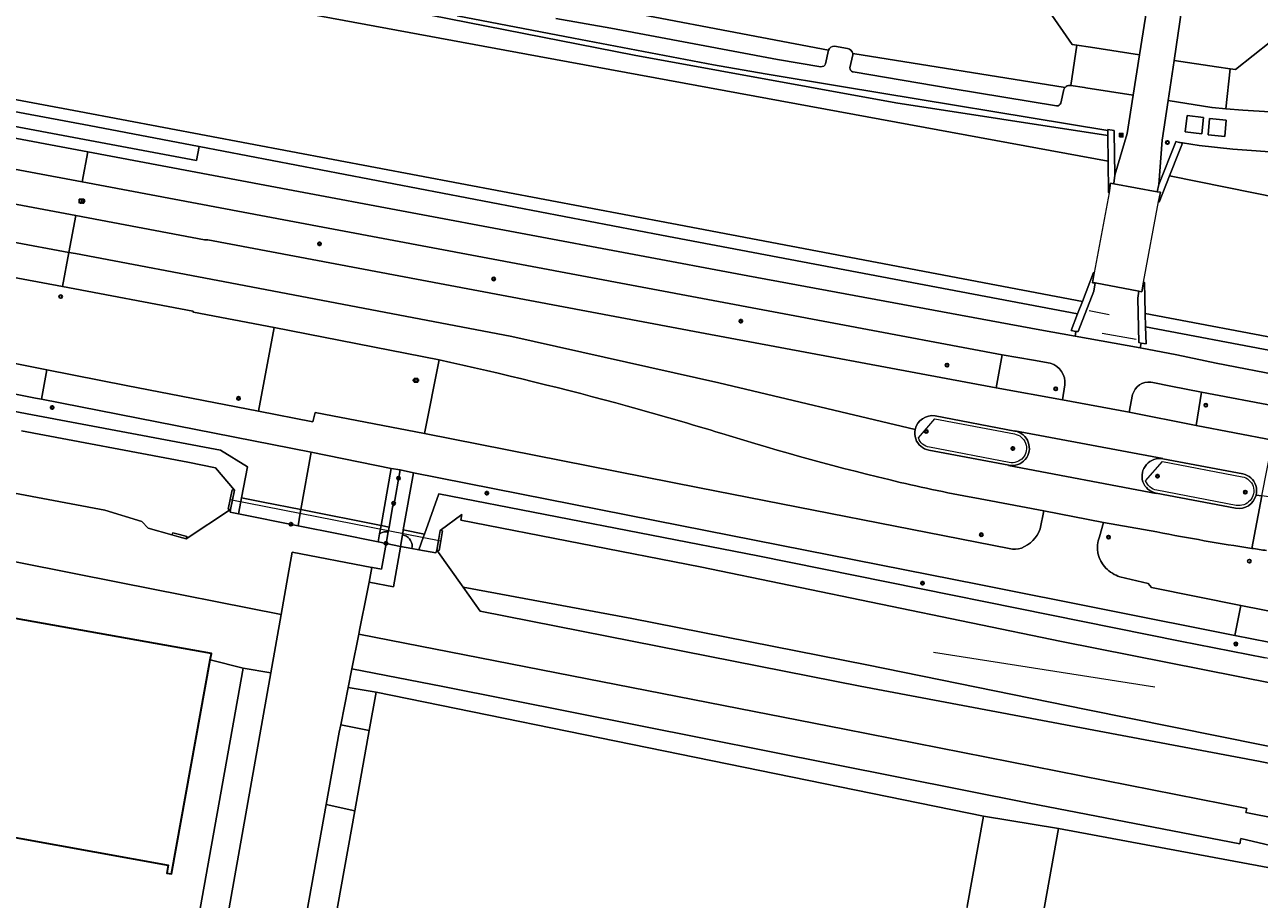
# Model space of a CAD drawing. Header units: metres. Extents: x 149984 to 156489, y 469398 to 478068.
# Tile 637 of 656: x 154512 to 154618, y 471550 to 471626. Entities that reach past the tile are written whole.
import ezdxf
from ezdxf.enums import TextEntityAlignment as Align

# ---------------------------------------------------------------- set-up
doc = ezdxf.new("R2010")
doc.units = ezdxf.units.M
doc.header["$LTSCALE"] = 0.75
for name, color, linetype, lineweight in [('B-WE-GK-BESCHOEIING-G', 252, 'GK-BESCHOEIING-SO', 18), ('B-WE-GR-GROENVOORZIENING-GV', 252, 'Continuous', 18), ('B-WE-IE-MEUBILAIR-S', 252, 'Continuous', 25), ('B-WE-IE-MEUBILAIR_WEGMEUBILAIR-GV', 252, 'Continuous', 18), ('B-WE-IE-TERREINAFSCHEIDING_KUNSTMATIG_HEKWERK-G', 252, 'IE-TERREINAFSCHEIDING_KUNSTMATIG-SO', 18), ('B-WE-IE-TERREINAFSCHEIDING_KUNSTMATIG_MUUR-GV', 252, 'Continuous', 18), ('B-WE-KW-KUNSTWERK-GV', 6, 'Continuous', 18), ('B-WE-KW-KUNSTWERK_DUIKER-G', 6, 'Continuous', 18), ('B-WE-OG-BEBOUWING-GV', 6, 'Continuous', 35), ('B-WE-OG-TERREIN_BEGROEID-GV', 252, 'Continuous', 18), ('B-WE-OG-TERREIN_ERF-GV', 252, 'Continuous', 18), ('B-WE-OG-TERREIN_OEVER-GV', 252, 'Continuous', 18), ('B-WE-OG-WATER-GV', 252, 'Continuous', 18), ('B-WE-VH-GESLOTENVERHARDING-GV', 252, 'Continuous', 18), ('B-WE-VH-GESLOTENVERHARDING_ASFALT-GV', 252, 'Continuous', 18), ('B-WE-VH-HALFVERHARDING-GV', 252, 'Continuous', 18), ('B-WE-VH-ONVERHARD-GV', 252, 'Continuous', 18), ('B-WE-VH-OPENVERHARDING-GV', 252, 'Continuous', 18), ('B-WE-VH-OPENVERHARDING_BETONSTRAATSTEEN-GV', 252, 'Continuous', 18), ('B-WE-VH-OPENVERHARDING_STRAATBAKSTEEN-GV', 252, 'Continuous', 18), ('B-WE-VH-OPENVERHARDING_TEGEL-GV', 252, 'Continuous', 18)]:
    doc.layers.add(name, color=color, linetype=linetype, lineweight=lineweight)
doc.styles.add('NLCS-ISO', font='NLCS-ISO.ttf')
doc.linetypes.add('GK-BESCHOEIING-SO', pattern='A,18,-3,[1,NLCS.SHX,S=0.6,R=0,X=0,Y=0],-3', length=24)
doc.linetypes.add('IE-TERREINAFSCHEIDING_KUNSTMATIG-SO', pattern='A,4,[82,NLCS.SHX,S=0.75,R=90,X=0,Y=0],4,-2', length=10)

# ---------------------------------------------------------------- blocks, each defined once
blk = doc.blocks.new('SIE-MEUBILAIR_BORD_INFORMATIE-SO')
h = blk.add_hatch(color=256)
h.dxf.hatch_style = 1
h.paths.add_polyline_path([(0.13, 0.2), (-0.33, 0.2), (-0.33, 0.08), (-0.13, 0.08), (-0.13, -0.65), (0.13, -0.65)])
h = blk.add_hatch(color=256)
h.dxf.hatch_style = 1
edge = h.paths.add_edge_path()
edge.add_arc((0, 0.5), 0.149, 0, 360)
for points in [[(-0.75, -0.75), (0.75, -0.75), (0.75, 0.75), (-0.75, 0.75)], [(0.13, 0.2), (-0.33, 0.2), (-0.33, 0.08), (-0.13, 0.08), (-0.13, -0.65), (0.13, -0.65)]]:
    blk.add_lwpolyline(points, close=True)
blk.add_circle((0, 0.5), 0.149)
blk = doc.blocks.new('SIE-MEUBILAIR_BORD_VERKEER-SO')
blk.add_lwpolyline([(-0.5625, -0.5625), (0.5625, -0.5625), (0.5625, 0.5625), (-0.5625, 0.5625)], close=True)
at = {"style": 'NLCS-ISO'}
blk.add_text('vb', height=0.75, dxfattribs=at).set_placement((0, 0), align=Align.MIDDLE_CENTER)
blk = doc.blocks.new('SIE-MEUBILAIR_BORD_LOCATIEPAAL-SO')
blk.add_lwpolyline([(-0.75, -0.75), (0.75, -0.75), (0.75, 0.75), (-0.75, 0.75)], close=True)
at = {"style": 'NLCS-ISO'}
blk.add_text('lp', height=0.75, dxfattribs=at).set_placement((0.01, 0.12), align=Align.MIDDLE_CENTER)
blk = doc.blocks.new('SIE-MEUBILAIR_PAAL_LICHTMAST-SO')
for points in [[(-0.62, 0), (-1, 0)], [(-0.71, 0.71), (-0.44, 0.44)], [(0, 1), (0, 0.62)], [(0.44, 0.44), (0.71, 0.71)], [(1, 0), (0.62, 0)], [(-0.71, -0.71), (-0.44, -0.44)], [(0, -0.62), (0, -1)], [(0.44, -0.44), (0.71, -0.71)]]:
    blk.add_lwpolyline(points)
blk.add_circle((0, 0), 0.5)
blk = doc.blocks.new('SIE-MEUBILAIR_PAAL_VERKEERSBORD-SO')
blk.add_circle((0, 0), 0.75)
at = {"style": 'NLCS-ISO'}
blk.add_text('vb', height=0.75, dxfattribs=at).set_placement((0, 0.07), align=Align.MIDDLE_CENTER)
blk = doc.blocks.new('SIE-MEUBILAIR_PAAL-SO')
blk.add_circle((0, 0), 0.75)
blk = doc.blocks.new('SIE-MEUBILAIR_PAAL_TEL-SO')
blk.add_circle((0, 0), 0.75)
at = {"style": 'NLCS-ISO'}
blk.add_text('tel', height=0.75, dxfattribs=at).set_placement((-0.08, 0.07), align=Align.MIDDLE_CENTER)
blk = doc.blocks.new('SIE-MEUBILAIR_PAAL_HECTOMETER-SO')
blk.add_circle((0, 0), 0.75)
at = {"style": 'NLCS-ISO'}
blk.add_text('hm', height=0.75, dxfattribs=at).set_placement((0.16, 0.07), align=Align.MIDDLE_CENTER)
blk = doc.blocks.new('SIE-MEUBILAIR_PUT_WATERLEIDINGPUT-SO')
blk.add_ellipse((0, 0), major_axis=(1.25, 0), ratio=0.54)
at = {"style": 'NLCS-ISO'}
blk.add_text('wl', height=0.75, dxfattribs=at).set_placement((-0.14, 0), align=Align.MIDDLE_CENTER)
blk = doc.blocks.new('SIE-MEUBILAIR_SENSOR_CAMERA-SO')
for p, q in [((1, 0.5), (-1, 0.5)), ((-1, 0.5), (-1, -1.125)), ((1, -1.125), (1, 0.5))]:
    blk.add_line(p, q)
for centre, start, end in [((-0.75, -1.0625), 36.869898, 143.130102), ((-0.75, -1.1875), 36.869898, 143.130102), ((-0.75, -1.3125), 36.869898, 143.130102), ((-0.25, -0.6875), 216.869898, 323.130102), ((-0.25, -0.8125), 216.869898, 323.130102), ((-0.25, -0.9375), 216.869898, 323.130102), ((0.25, -1.0625), 36.869898, 143.130102), ((0.25, -1.1875), 36.869898, 143.130102), ((0.25, -1.3125), 36.869898, 143.130102), ((0.75, -0.6875), 216.869898, 323.130102), ((0.75, -0.8125), 216.869898, 323.130102), ((0.75, -0.9375), 216.869898, 323.130102)]:
    blk.add_arc(centre, 0.3125, start, end)
at = {"style": 'NLCS-ISO'}
blk.add_text('cam', height=0.75, dxfattribs=at).set_placement((0, 0), align=Align.MIDDLE_CENTER)

msp = doc.modelspace()

# ---------------------------------------------------------------- linework, layer by layer
at = {"layer": 'B-WE-GK-BESCHOEIING-G', "flags": 128}
for points in [[(154602.873, 471601.955), (154567.528, 471608.675), (154516.479, 471618.312), (154470.544, 471626.887), (154456.641, 471630.187), (154433.376, 471637.817), (154420.303, 471640.874)], [(154519.861, 471629.748), (154555.005, 471623.234)], [(154555.005, 471623.234), (154605.095, 471614.045)], [(154774.857, 471577.365), (154773.905, 471574.74), (154768.841, 471570.938), (154713.178, 471581.293), (154710.777, 471581.739), (154662.871, 471590.644), (154621.347, 471598.443), (154608.288, 471600.926)], [(154529.864, 471585.703), (154528.218, 471587.634)], [(154525.699, 471581.513), (154529.508, 471584.042)], [(154547.581, 471582.23), (154549.423, 471583.617)], [(154522.433, 471582.43), (154524.473, 471581.868)], [(154549.542, 471577.369), (154547.283, 471580.545)], [(154551.02, 471575.292), (154549.542, 471577.369)]]:
    msp.add_lwpolyline(points, dxfattribs=at)
at = {"layer": 'B-WE-GR-GROENVOORZIENING-GV', "flags": 128}
for points in [[(154468.813, 471618.268), (154478.003, 471616.46), (154503.632, 471611.703), (154516.197, 471609.342), (154527.276, 471607.261), (154527.565, 471607.274), (154545.982, 471603.792), (154569.925, 471599.285), (154595.446, 471594.529), (154595.976, 471597.375), (154581.932, 471600.009), (154559.321, 471604.239), (154534.557, 471608.886), (154516.74, 471612.24), (154499.384, 471615.507), (154467.206, 471621.713), (154460.946, 471623.109), (154455.004, 471624.78), (154442.018, 471628.84), (154432.154, 471631.955), (154424.924, 471633.964), (154420.538, 471634.693), (154417.62, 471635.178), (154411.581, 471636.009)], [(154429.4, 471636.538), (154429.45, 471636.524), (154434.845, 471634.91), (154443.217, 471632.271), (154456.12, 471628.198), (154460.846, 471626.854), (154467.474, 471625.362), (154500.099, 471619.058), (154517.409, 471615.815), (154526.587, 471614.095), (154526.814, 471615.284), (154517.352, 471617.092), (154465.159, 471626.841)], [(154366.026, 471626.074), (154395.362, 471619.84), (154417.056, 471615.392), (154423.902, 471613.989), (154453.384, 471608.05), (154455.822, 471607.698), (154459.039, 471607), (154493.066, 471600.189), (154513.709, 471596.069), (154520.523, 471594.709), (154531.921, 471592.515), (154533.282, 471599.712), (154526.332, 471601.023), (154526.28, 471601.109), (154515.051, 471603.231), (154495.145, 471606.938), (154476.949, 471610.323), (154465.748, 471612.484), (154446.272, 471616.19), (154425.483, 471620.044), (154418.205, 471621.401), (154396.859, 471625.381), (154366.937, 471630.954)], [(154460.6, 471625.884), (154467.269, 471624.383), (154499.912, 471618.076), (154517.225, 471614.832), (154534.915, 471611.517), (154574.055, 471604.161), (154599.21, 471599.522), (154602.246, 471598.96), (154602.309, 471599.364), (154601.922, 471599.461), (154602.464, 471600.883), (154566.637, 471607.673), (154526.814, 471615.284), (154526.587, 471614.095), (154517.409, 471615.815), (154500.099, 471619.058), (154467.474, 471625.362), (154460.846, 471626.854)], [(154774.926, 471571.176), (154774.87, 471571.108), (154772.019, 471571.808), (154768.701, 471569.433), (154748.38, 471573.448), (154712.333, 471580.262), (154662.239, 471589.764), (154619.539, 471597.647), (154608.318, 471599.774), (154608.356, 471598.314), (154607.929, 471598.351), (154607.845, 471597.957), (154610.994, 471597.354), (154614.393, 471596.638), (154620.338, 471595.502), (154648.141, 471590.191), (154686.687, 471582.852), (154708.627, 471578.767), (154748.255, 471571.39), (154751.424, 471570.794), (154769.147, 471567.43)], [(154491.87, 471596.109), (154512.472, 471592.183), (154528.653, 471589.158), (154530.968, 471587.73), (154530.466, 471585.055), (154532.326, 471584.69), (154535.582, 471584.043), (154536.464, 471588.971), (154513.235, 471593.536), (154512.735, 471593.634), (154492.749, 471597.592)], [(154547.474, 471596.917), (154546.229, 471590.585), (154569.901, 471585.915), (154596.583, 471580.683)], [(154621.858, 471572.051), (154616.016, 471573.21), (154593.972, 471577.585), (154568.231, 471582.681), (154545.284, 471587.208), (154544.397, 471582.293), (154546.223, 471581.93), (154547.461, 471585.385), (154574.914, 471580.044), (154611.295, 471572.715), (154618.612, 471571.266)], [(154599.552, 471583.945), (154594.522, 471584.871)], [(154599.233, 471582.384), (154599.552, 471583.945)], [(154609.3, 471582.114), (154604.705, 471582.926), (154604.357, 471581.707)], [(154606.111, 471578.259), (154608.529, 471577.665), (154608.814, 471577.325), (154616.515, 471575.786), (154620.295, 471575.031)]]:
    msp.add_lwpolyline(points, dxfattribs=at)
at = {"layer": 'B-WE-GR-GROENVOORZIENING-GV'}
for points in [[(154563.707, 471592.942, 0.0137431), (154547.474, 471596.917)], [(154571.821, 471590.585, 0.0072998), (154563.707, 471592.942)], [(154587.173, 471586.383, -0.0169498), (154571.821, 471590.585)], [(154594.522, 471584.871, -0.0114225), (154587.173, 471586.383)], [(154597.631, 471580.725, 0.2180344), (154599.233, 471582.384)], [(154604.357, 471581.707, 0.3089901), (154604.896, 471579.005)], [(154617.465, 471580.699, -0.0112332), (154609.3, 471582.114)], [(154596.583, 471580.683, 0.1278867), (154597.631, 471580.725)], [(154618.737, 471580.513, -0.0015394), (154617.465, 471580.699)], [(154604.896, 471579.005, 0.1312327), (154606.111, 471578.259)]]:
    msp.add_lwpolyline(points, format="xyb", dxfattribs=at)
at = {"layer": 'B-WE-GR-GROENVOORZIENING-GV', "flags": 128}
for points in [[(154741.618, 471566.986), (154760.84, 471563.366), (154780.259, 471559.724), (154780.586, 471561.574), (154773.54, 471562.91), (154757.581, 471566.334), (154756.18, 471566.616), (154747.516, 471568.822), (154708.147, 471576.233), (154686.218, 471580.361), (154647.642, 471587.653), (154630.853, 471590.784), (154619.826, 471592.878), (154613.136, 471594.148), (154612.666, 471591.278), (154619.264, 471590.002), (154632.849, 471587.374), (154658.213, 471582.632), (154673.735, 471579.657), (154690.073, 471576.589), (154707.605, 471573.366), (154709.163, 471573.08)], [(154542.478, 471582.674), (154543.169, 471582.537), (154543.506, 471584.378), (154543.58, 471584.363), (154544.137, 471587.452), (154543.353, 471587.588)], [(154530.208, 471583.682), (154535.333, 471582.654), (154535.524, 471583.722), (154535.582, 471584.043), (154532.326, 471584.69), (154530.466, 471585.055), (154530.404, 471584.727)], [(154543.113, 471582.233), (154543.169, 471582.537), (154542.478, 471582.674), (154542.423, 471582.368), (154542.347, 471581.943), (154542.421, 471581.996), (154542.579, 471582.07), (154542.747, 471582.115), (154542.921, 471582.13), (154543.091, 471582.115)], [(154542.227, 471581.269), (154542.911, 471581.132), (154543.091, 471582.115), (154542.921, 471582.13), (154542.747, 471582.115), (154542.579, 471582.07), (154542.421, 471581.996), (154542.347, 471581.943)], [(154544.929, 471581.514), (154544.806, 471581.637), (154544.663, 471581.737), (154544.505, 471581.81), (154544.319, 471581.86), (154544.142, 471580.875), (154544.163, 471580.871), (154545.144, 471580.69), (154545.163, 471580.871), (154545.148, 471581.045), (154545.103, 471581.213), (154545.029, 471581.371)], [(154544.929, 471581.514), (154545.029, 471581.371), (154545.103, 471581.213), (154545.148, 471581.045), (154545.163, 471580.871), (154545.144, 471580.69), (154545.74, 471580.58), (154546.12, 471581.642), (154546.223, 471581.93), (154544.397, 471582.293), (154544.343, 471581.991), (154544.319, 471581.86), (154544.505, 471581.81), (154544.663, 471581.737), (154544.806, 471581.637)]]:
    msp.add_lwpolyline(points, close=True, dxfattribs=at)
at = {"layer": 'B-WE-IE-MEUBILAIR_WEGMEUBILAIR-GV'}
for points in [[(154590.205, 471592.108, 0.3980931), (154588.476, 471590.931)], [(154588.476, 471590.931, 0.1370441), (154588.519, 471590.121)], [(154588.519, 471590.121, 0.2710642), (154589.656, 471589.159)], [(154589.701, 471589.405, -0.2701624), (154588.755, 471590.202)], [(154597.02, 471590.553, -0.2664078), (154597.982, 471589.751)], [(154598.216, 471589.839, 0.2657611), (154597.065, 471590.799)], [(154596.528, 471587.854, 0.590517), (154598.216, 471589.839)], [(154597.982, 471589.751, -0.5906008), (154596.576, 471588.099)], [(154609.806, 471588.422, 0.5633441), (154608.085, 471586.442)], [(154616.642, 471586.872, -0.2683546), (154617.574, 471586.041)], [(154617.812, 471586.117, 0.2695331), (154616.69, 471587.117)], [(154608.085, 471586.442, 0.27242), (154609.229, 471585.461)], [(154609.274, 471585.707, -0.2719108), (154608.322, 471586.521)], [(154617.574, 471586.041, -0.5652193), (154616.12, 471584.404)], [(154617.837, 471585.29, 0.1366233), (154617.812, 471586.117)], [(154616.074, 471584.158, 0.3963259), (154617.837, 471585.29)]]:
    msp.add_lwpolyline(points, format="xyb", dxfattribs=at)
at = {"layer": 'B-WE-IE-MEUBILAIR_WEGMEUBILAIR-GV', "flags": 128}
for points in [[(154597.065, 471590.799), (154590.205, 471592.108)], [(154588.755, 471590.202), (154590.162, 471591.862), (154597.02, 471590.553)], [(154589.656, 471589.159), (154596.528, 471587.854)], [(154596.576, 471588.099), (154589.701, 471589.405)], [(154608.322, 471586.521), (154609.762, 471588.176), (154616.642, 471586.872)], [(154616.69, 471587.117), (154609.806, 471588.422)], [(154616.12, 471584.404), (154609.274, 471585.707)], [(154609.229, 471585.461), (154616.074, 471584.158)]]:
    msp.add_lwpolyline(points, dxfattribs=at)
at = {"layer": 'B-WE-IE-TERREINAFSCHEIDING_KUNSTMATIG_HEKWERK-G', "flags": 128}
for points in [[(154605.182, 471600.797), (154603.453, 471601.15)], [(154607.493, 471598.683), (154604.591, 471599.208)]]:
    msp.add_lwpolyline(points, dxfattribs=at)
at = {"layer": 'B-WE-IE-TERREINAFSCHEIDING_KUNSTMATIG_MUUR-GV', "flags": 128}
for points in [[(154605.06, 471616.764), (154605.062, 471616.663), (154605.062, 471616.642), (154605.067, 471616.246), (154605.067, 471616.205), (154605.095, 471614.045), (154605.129, 471611.336), (154605.172, 471611.315), (154605.298, 471612.142), (154605.578, 471612.072), (154605.584, 471612.116), (154605.678, 471612.815), (154605.607, 471616.534), (154605.607, 471616.554), (154605.604, 471616.671)], [(154611.207, 471614.873), (154611.482, 471615.572), (154611.128, 471615.668), (154610.93, 471615.721), (154610.921, 471615.699), (154609.458, 471612.014), (154609.317, 471611.406), (154609.591, 471611.36), (154609.431, 471610.548), (154609.491, 471610.517), (154610.38, 471612.773)], [(154602.464, 471600.883), (154601.922, 471599.461), (154602.309, 471599.364), (154602.502, 471599.369), (154603.869, 471602.839), (154603.967, 471603.546), (154603.839, 471603.552), (154603.752, 471603.568), (154603.891, 471604.427), (154603.828, 471604.458), (154602.873, 471601.955)], [(154607.929, 471598.351), (154608.356, 471598.314), (154608.318, 471599.774), (154608.288, 471600.926), (154608.218, 471603.599), (154608.151, 471603.609), (154607.983, 471602.789), (154607.741, 471602.853), (154607.641, 471602.245), (154607.744, 471598.42)], [(154529.864, 471585.703), (154529.653, 471585.73), (154529.48, 471584.908), (154529.315, 471584.082), (154529.508, 471584.042), (154529.685, 471584.868)], [(154525.699, 471581.513), (154525.744, 471581.72), (154525.126, 471581.901), (154524.549, 471582.051), (154524.473, 471581.868), (154525.07, 471581.695)], [(154547.636, 471581.345), (154547.785, 471582.2), (154547.581, 471582.23), (154547.432, 471581.385), (154547.283, 471580.545), (154547.483, 471580.529)]]:
    msp.add_lwpolyline(points, close=True, dxfattribs=at)
at = {"layer": 'B-WE-KW-KUNSTWERK-GV', "flags": 128}
msp.add_lwpolyline([(154605.578, 471612.072), (154605.298, 471612.142), (154605.172, 471611.315), (154603.891, 471604.427), (154603.752, 471603.568), (154603.839, 471603.552), (154603.967, 471603.546), (154607.741, 471602.853), (154607.983, 471602.789), (154608.151, 471603.609), (154609.431, 471610.548), (154609.591, 471611.36), (154609.317, 471611.406)], close=True, dxfattribs=at)
at = {"layer": 'B-WE-KW-KUNSTWERK_DUIKER-G', "flags": 128}
for points in [[(154529.48, 471584.908), (154547.636, 471581.345)], [(154590.047, 471571.765), (154609.122, 471568.788)]]:
    msp.add_lwpolyline(points, dxfattribs=at)
at = {"layer": 'B-WE-OG-BEBOUWING-GV', "flags": 128}
msp.add_lwpolyline([(154505.095, 471556.865), (154524.149, 471553.435), (154524.025, 471552.746), (154524.448, 471552.67), (154527.768, 471571.113), (154527.866, 471571.655), (154488.459, 471578.685)], dxfattribs=at)
at = {"layer": 'B-WE-OG-TERREIN_BEGROEID-GV', "flags": 128}
for points in [[(154537.247, 471628.495), (154564.286, 471623.169), (154586.804, 471619.062), (154605.067, 471616.246), (154605.062, 471616.642), (154605.062, 471616.663), (154582.123, 471620.46), (154575.545, 471621.565), (154571.116, 471622.334), (154559.046, 471624.612), (154549.028, 471626.542)], [(154620.218, 471614.745), (154615.817, 471615.06), (154612.935, 471615.39), (154611.499, 471615.611), (154611.128, 471615.668), (154611.482, 471615.572), (154611.207, 471614.873), (154610.38, 471612.773), (154624.705, 471609.861)], [(154384.667, 471606.317), (154391.347, 471605.825), (154394.271, 471605.422), (154394.242, 471605.213), (154394.173, 471604.717), (154395.555, 471604.512), (154394.303, 471597.596), (154412.534, 471594.208), (154466.16, 471583.596), (154488.505, 471579.179), (154488.459, 471578.685), (154527.866, 471571.655), (154527.768, 471571.113), (154530.604, 471570.395), (154532.987, 471569.979), (154533.877, 471575.003), (154519.954, 471577.762), (154490.017, 471583.705), (154460.048, 471589.87), (154430.637, 471596.036), (154402.996, 471601.662), (154396.352, 471605.809), (154380.863, 471608.218)]]:
    msp.add_lwpolyline(points, dxfattribs=at)
msp.add_lwpolyline([(154616.525, 471555.71), (154616.437, 471555.255), (154598.289, 471558.755), (154547.81, 471568.811), (154539.973, 471570.336), (154539.653, 471568.729), (154542.05, 471568.313), (154594.372, 471557.646), (154600.812, 471556.585), (154665.235, 471544.583), (154663.347, 471534.433), (154672.885, 471533.247), (154673.481, 471537.36), (154670.446, 471542.003), (154668.106, 471544.398), (154665.837, 471545.58), (154662.808, 471546.228), (154621.14, 471554.627)], close=True, dxfattribs=at)
at = {"layer": 'B-WE-OG-TERREIN_ERF-GV', "flags": 128}
for points in [[(154375.036, 471545.833), (154377.905, 471545.312), (154382.739, 471544.435), (154387.571, 471543.558), (154395.611, 471542.098), (154397.727, 471541.714), (154402.675, 471540.816), (154409.322, 471539.609), (154416.357, 471538.332), (154439.624, 471534.108), (154471.96, 471528.237), (154483.021, 471526.229), (154488.877, 471525.166), (154508.877, 471521.535), (154514.791, 471520.462), (154521.46, 471519.257), (154522.283, 471523.861), (154530.604, 471570.395), (154527.768, 471571.113)], [(154527.768, 471571.113), (154524.448, 471552.67), (154524.025, 471552.746), (154524.149, 471553.435), (154505.095, 471556.865)], [(154665.235, 471544.583), (154600.812, 471556.585), (154599.399, 471548.737), (154594.548, 471521.108), (154596.537, 471520.737), (154596.979, 471520.654), (154597.111, 471521.39), (154603.737, 471520.163), (154603.255, 471517.67), (154602.552, 471513.749), (154595.958, 471514.969), (154593.257, 471500), (154556.606, 471298.468), (154555.894, 471298.596), (154542.559, 471300.989), (154480.329, 471312.158), (154475.288, 471313.063), (154451.636, 471317.308), (154441.893, 471319.056), (154439.033, 471319.569), (154406.267, 471325.45), (154405.736, 471325.545), (154399.66, 471326.674), (154375.418, 471331.233)]]:
    msp.add_lwpolyline(points, dxfattribs=at)
at = {"layer": 'B-WE-OG-TERREIN_OEVER-GV', "flags": 128}
for points in [[(154478.533, 471637.397), (154488.55, 471635.464), (154502.147, 471633.066), (154519.861, 471629.748), (154555.005, 471623.234), (154605.095, 471614.045), (154605.067, 471616.205), (154605.067, 471616.246), (154586.804, 471619.062), (154564.286, 471623.169), (154537.247, 471628.495), (154520.576, 471631.916), (154496.969, 471636.393), (154470.644, 471641.28), (154461.862, 471643.375), (154444.905, 471648.731), (154444.041, 471649.706), (154441.825, 471650.455), (154434.077, 471652.415), (154433.534, 471652.221), (154407.632, 471657.845), (154369.711, 471666.731)], [(154465.159, 471626.841), (154517.352, 471617.092), (154526.814, 471615.284), (154566.637, 471607.673), (154602.464, 471600.883), (154602.873, 471601.955), (154567.528, 471608.675), (154516.479, 471618.312), (154470.544, 471626.887), (154456.641, 471630.187), (154433.376, 471637.817), (154420.303, 471640.874), (154406.72, 471643.968), (154366.277, 471653.275)], [(154511.507, 471590.831), (154525.842, 471588.132), (154528.218, 471587.634), (154529.864, 471585.703), (154529.685, 471584.868), (154529.508, 471584.042), (154529.497, 471583.824), (154530.208, 471583.682), (154530.404, 471584.727), (154530.466, 471585.055), (154530.968, 471587.73), (154528.653, 471589.158), (154512.472, 471592.183), (154491.87, 471596.109)], [(154490.017, 471583.705), (154519.954, 471577.762), (154533.877, 471575.003), (154534.458, 471578.279), (154534.826, 471580.36), (154541.699, 471579.052), (154541.744, 471579.044), (154542.52, 471578.896), (154542.921, 471581.13), (154542.911, 471581.132), (154542.227, 471581.269), (154538.816, 471581.954), (154535.333, 471582.654), (154530.208, 471583.682), (154529.497, 471583.824), (154529.508, 471584.042), (154525.699, 471581.513), (154525.07, 471581.695), (154524.473, 471581.868), (154522.433, 471582.43), (154521.884, 471583.014), (154518.679, 471583.983), (154498.224, 471587.848)], [(154698.862, 471547.28), (154686.762, 471549.509), (154686.97, 471555.649), (154685.3, 471557.859), (154655.896, 471563.814), (154645.932, 471565.855), (154618.612, 471571.266), (154611.295, 471572.715), (154574.914, 471580.044), (154547.461, 471585.385), (154546.223, 471581.93), (154546.12, 471581.642)], [(154546.12, 471581.642), (154545.74, 471580.58), (154547.206, 471580.31), (154547.283, 471580.545), (154547.432, 471581.385), (154547.581, 471582.23), (154549.423, 471583.617), (154549.343, 471583.117), (154569.96, 471579.11), (154601.083, 471572.684), (154628.469, 471567.26), (154645.229, 471563.844), (154654.322, 471562.237), (154677.949, 471557.377), (154678.03, 471557.807), (154678.596, 471557.725), (154678.497, 471557.196), (154678.491, 471557.164), (154682.351, 471555.643)], [(154643.277, 471557.284), (154618.037, 471562.368), (154583.751, 471568.845), (154551.02, 471575.292), (154549.542, 471577.369), (154547.283, 471580.545), (154547.206, 471580.31), (154545.74, 471580.58), (154545.144, 471580.69), (154544.163, 471580.871), (154544.149, 471580.793), (154543.545, 471577.403), (154541.461, 471577.801), (154541.288, 471576.932), (154540.636, 471573.664), (154540.566, 471573.313), (154582.379, 471565.122), (154617.025, 471558.309), (154616.958, 471557.961), (154666.859, 471548.09)]]:
    msp.add_lwpolyline(points, dxfattribs=at)
for points in [[(154774.857, 471577.365), (154773.905, 471574.74), (154768.841, 471570.938), (154713.178, 471581.293), (154710.777, 471581.739), (154662.871, 471590.644), (154621.347, 471598.443), (154608.288, 471600.926), (154608.318, 471599.774), (154619.539, 471597.647), (154662.239, 471589.764), (154712.333, 471580.262), (154748.38, 471573.448), (154768.701, 471569.433), (154772.019, 471571.808), (154777.218, 471575.529), (154777.364, 471575.634), (154777.536, 471576.91), (154776.088, 471577.156)], [(154676.759, 471551.097), (154677.053, 471552.647), (154676.636, 471552.713), (154659.514, 471555.868), (154645.616, 471558.585), (154622.153, 471563.018), (154603.197, 471566.827), (154584.307, 471570.668), (154564.084, 471574.656), (154549.542, 471577.369), (154551.02, 471575.292), (154583.751, 471568.845), (154618.037, 471562.368), (154643.277, 471557.284), (154652.884, 471555.506)]]:
    msp.add_lwpolyline(points, close=True, dxfattribs=at)
at = {"layer": 'B-WE-OG-WATER-GV', "flags": 128}
for points in [[(154624.705, 471609.861), (154610.38, 471612.773), (154609.491, 471610.517), (154609.431, 471610.548), (154609.591, 471611.36), (154609.317, 471611.406), (154605.578, 471612.072), (154605.298, 471612.142), (154605.172, 471611.315), (154605.129, 471611.336), (154605.095, 471614.045), (154555.005, 471623.234), (154519.861, 471629.748)], [(154470.544, 471626.887), (154516.479, 471618.312), (154567.528, 471608.675), (154602.873, 471601.955), (154603.828, 471604.458), (154603.891, 471604.427), (154603.752, 471603.568), (154603.839, 471603.552), (154603.967, 471603.546), (154607.741, 471602.853), (154607.983, 471602.789), (154608.151, 471603.609), (154608.218, 471603.599), (154608.288, 471600.926), (154621.347, 471598.443)], [(154498.224, 471587.848), (154518.679, 471583.983), (154521.884, 471583.014), (154522.433, 471582.43), (154524.473, 471581.868), (154524.549, 471582.051), (154525.126, 471581.901), (154525.744, 471581.72), (154525.699, 471581.513), (154529.508, 471584.042), (154529.315, 471584.082), (154529.48, 471584.908), (154529.653, 471585.73), (154529.864, 471585.703), (154528.218, 471587.634), (154525.842, 471588.132), (154511.507, 471590.831)]]:
    msp.add_lwpolyline(points, dxfattribs=at)
msp.add_lwpolyline([(154547.283, 471580.545), (154549.542, 471577.369), (154564.084, 471574.656), (154584.307, 471570.668), (154603.197, 471566.827), (154622.153, 471563.018), (154645.616, 471558.585), (154659.514, 471555.868), (154676.636, 471552.713), (154677.053, 471552.647), (154677.949, 471557.377), (154654.322, 471562.237), (154645.229, 471563.844), (154628.469, 471567.26), (154601.083, 471572.684), (154569.96, 471579.11), (154549.343, 471583.117), (154549.423, 471583.617), (154547.581, 471582.23), (154547.785, 471582.2), (154547.636, 471581.345), (154547.483, 471580.529)], close=True, dxfattribs=at)
at = {"layer": 'B-WE-VH-GESLOTENVERHARDING-GV', "flags": 128}
for points in [[(154516.74, 471612.24), (154517.225, 471614.832), (154499.912, 471618.076), (154467.269, 471624.383), (154460.6, 471625.884), (154455.831, 471627.241), (154442.916, 471631.317), (154434.551, 471633.954), (154429.163, 471635.566), (154423.355, 471636.981), (154421.017, 471637.435), (154420.538, 471634.693), (154424.924, 471633.964), (154432.154, 471631.955), (154442.018, 471628.84), (154455.004, 471624.78), (154460.946, 471623.109), (154467.206, 471621.713), (154499.384, 471615.507)], [(154516.197, 471609.342), (154503.632, 471611.703), (154478.003, 471616.46), (154468.813, 471618.268), (154419.349, 471627.889), (154418.711, 471624.27), (154437.452, 471620.812), (154486.117, 471611.669), (154515.604, 471606.18)], [(154418.205, 471621.401), (154425.483, 471620.044), (154446.272, 471616.19), (154465.748, 471612.484), (154476.949, 471610.323), (154495.145, 471606.938), (154515.051, 471603.231), (154515.604, 471606.18), (154486.117, 471611.669), (154437.452, 471620.812), (154418.711, 471624.27)], [(154513.235, 471593.536), (154513.709, 471596.069), (154493.066, 471600.189), (154459.039, 471607), (154455.822, 471607.698), (154453.384, 471608.05), (154423.902, 471613.989), (154417.056, 471615.392), (154416.566, 471612.828), (154423.399, 471611.42), (154452.189, 471605.673), (154455.248, 471604.811), (154458.503, 471604.202), (154492.749, 471597.592), (154512.735, 471593.634)], [(154603.967, 471603.546), (154607.741, 471602.853), (154607.983, 471602.789), (154608.151, 471603.609), (154609.431, 471610.548), (154609.591, 471611.36), (154609.317, 471611.406), (154605.578, 471612.072), (154605.298, 471612.142), (154605.172, 471611.315), (154603.891, 471604.427), (154603.752, 471603.568), (154603.839, 471603.552)], [(154607.929, 471598.351), (154607.744, 471598.42), (154607.641, 471602.245), (154607.741, 471602.853), (154603.967, 471603.546), (154603.869, 471602.839), (154602.502, 471599.369), (154602.309, 471599.364), (154602.246, 471598.96), (154607.845, 471597.957)], [(154616.515, 471575.786), (154616.016, 471573.21), (154621.858, 471572.051), (154646.298, 471567.267), (154674.319, 471561.846), (154703.987, 471556.035), (154704.535, 471558.538), (154674.782, 471564.342), (154620.295, 471575.031)], [(154594.372, 471557.646), (154592.945, 471549.882), (154587.907, 471522.348), (154594.548, 471521.108), (154599.399, 471548.737), (154600.812, 471556.585)]]:
    msp.add_lwpolyline(points, close=True, dxfattribs=at)
for points in [[(154517.225, 471614.832), (154516.74, 471612.24), (154534.557, 471608.886), (154559.321, 471604.239), (154581.932, 471600.009), (154595.976, 471597.375), (154598.676, 471596.89), (154600.111, 471596.632)], [(154608.767, 471595.015), (154608.954, 471594.98), (154610.491, 471594.674), (154613.136, 471594.148), (154619.826, 471592.878), (154620.338, 471595.502), (154614.393, 471596.638), (154610.994, 471597.354), (154607.845, 471597.957), (154602.246, 471598.96), (154599.21, 471599.522), (154574.055, 471604.161), (154534.915, 471611.517), (154517.225, 471614.832)], [(154617.837, 471585.29), (154618.339, 471585.217), (154619.264, 471590.002), (154612.666, 471591.278), (154606.912, 471592.432), (154601.15, 471593.5), (154595.446, 471594.529), (154569.925, 471599.285), (154545.982, 471603.792), (154527.565, 471607.274), (154527.276, 471607.261), (154516.197, 471609.342), (154515.604, 471606.18), (154516.18, 471606.073), (154530.087, 471603.441), (154553.731, 471598.939), (154571.566, 471594.945), (154588.476, 471590.931)], [(154588.476, 471590.931), (154571.566, 471594.945), (154553.731, 471598.939), (154530.087, 471603.441), (154516.18, 471606.073), (154515.604, 471606.18), (154515.051, 471603.231), (154526.28, 471601.109), (154526.332, 471601.023), (154533.282, 471599.712), (154547.474, 471596.917)], [(154596.583, 471580.683), (154569.901, 471585.915), (154546.229, 471590.585), (154536.796, 471592.401), (154536.617, 471591.598), (154531.921, 471592.515), (154520.523, 471594.709), (154513.709, 471596.069), (154513.235, 471593.536), (154536.464, 471588.971), (154543.353, 471587.588), (154544.137, 471587.452), (154545.284, 471587.208), (154568.231, 471582.681), (154593.972, 471577.585), (154616.016, 471573.21), (154616.515, 471575.786), (154608.814, 471577.325), (154608.529, 471577.665), (154606.111, 471578.259)], [(154601.371, 471594.771), (154601.15, 471593.5), (154606.912, 471592.432), (154607.204, 471593.934)], [(154590.205, 471592.108), (154597.065, 471590.799), (154597.066, 471590.81), (154609.81, 471588.438), (154609.806, 471588.422), (154616.69, 471587.117)], [(154609.806, 471588.422), (154609.81, 471588.438), (154597.066, 471590.81), (154597.065, 471590.799)], [(154616.074, 471584.158), (154609.229, 471585.461), (154609.227, 471585.423), (154596.524, 471587.831), (154596.528, 471587.854), (154589.656, 471589.159)], [(154596.528, 471587.854), (154596.524, 471587.831), (154609.227, 471585.423), (154609.229, 471585.461)], [(154594.522, 471584.871), (154599.552, 471583.945), (154604.705, 471582.926), (154609.3, 471582.114)], [(154617.465, 471580.699), (154618.339, 471585.217), (154617.837, 471585.29)], [(154666.856, 471574.529), (154667.619, 471574.539), (154678.71, 471572.414), (154688.944, 471570.438), (154706.454, 471567.289), (154707, 471570.174), (154670.068, 471577.118), (154649.131, 471580.887), (154628.847, 471583.689), (154618.339, 471585.217), (154617.465, 471580.699)], [(154604.357, 471581.707), (154604.705, 471582.926), (154599.552, 471583.945), (154599.233, 471582.384)]]:
    msp.add_lwpolyline(points, dxfattribs=at)
at = {"layer": 'B-WE-VH-GESLOTENVERHARDING-GV'}
for points in [[(154547.474, 471596.917, -0.0137431), (154563.707, 471592.942)], [(154600.111, 471596.632, -0.3655452), (154601.371, 471594.771)], [(154607.204, 471593.934, -0.3781948), (154608.767, 471595.015)], [(154563.707, 471592.942, -0.0072998), (154571.821, 471590.585)], [(154588.476, 471590.931, -0.3980931), (154590.205, 471592.108)], [(154571.821, 471590.585, 0.0169498), (154587.173, 471586.383)], [(154588.519, 471590.121, -0.1370441), (154588.476, 471590.931)], [(154589.656, 471589.159, -0.2710642), (154588.519, 471590.121)], [(154597.065, 471590.799, -0.2657611), (154598.216, 471589.839)], [(154598.216, 471589.839, -0.590517), (154596.528, 471587.854)], [(154608.085, 471586.442, -0.5633441), (154609.806, 471588.422)], [(154616.69, 471587.117, -0.2695331), (154617.812, 471586.117)], [(154587.173, 471586.383, 0.0114225), (154594.522, 471584.871)], [(154609.229, 471585.461, -0.27242), (154608.085, 471586.442)], [(154617.812, 471586.117, -0.1366233), (154617.837, 471585.29)], [(154617.837, 471585.29, -0.3963259), (154616.074, 471584.158)], [(154599.233, 471582.384, -0.2180344), (154597.631, 471580.725)], [(154604.896, 471579.005, -0.3089901), (154604.357, 471581.707)], [(154609.3, 471582.114, 0.0112332), (154617.465, 471580.699)], [(154597.631, 471580.725, -0.1278867), (154596.583, 471580.683)], [(154617.465, 471580.699, 0.0015394), (154618.737, 471580.513)], [(154606.111, 471578.259, -0.1312327), (154604.896, 471579.005)]]:
    msp.add_lwpolyline(points, format="xyb", dxfattribs=at)
at = {"layer": 'B-WE-VH-GESLOTENVERHARDING_ASFALT-GV', "flags": 128}
for points in [[(154608.522, 471627.703), (154607.806, 471623.181), (154607.255, 471619.707), (154606.735, 471616.421), (154605.678, 471612.815), (154605.584, 471612.116), (154605.578, 471612.072), (154609.317, 471611.406), (154609.458, 471612.014), (154609.74, 471615.855), (154610.251, 471619.244), (154610.772, 471622.703), (154611.449, 471627.2), (154611.459, 471627.263)], [(154531.756, 471525.164), (154531.884, 471525.894), (154532.696, 471530.532), (154537.763, 471558.649), (154538.884, 471564.871), (154539.01, 471565.505), (154539.653, 471568.729), (154539.973, 471570.336), (154540.566, 471573.313), (154540.636, 471573.664), (154541.288, 471576.932), (154541.461, 471577.801), (154541.699, 471579.052), (154534.826, 471580.36), (154534.458, 471578.279), (154533.877, 471575.003)], [(154533.877, 471575.003), (154532.987, 471569.979), (154524.733, 471523.37), (154524.714, 471523.227)]]:
    msp.add_lwpolyline(points, dxfattribs=at)
at = {"layer": 'B-WE-VH-HALFVERHARDING-GV', "flags": 128}
for points in [[(154533.282, 471599.712), (154531.921, 471592.515), (154536.617, 471591.598), (154536.796, 471592.401), (154546.229, 471590.585), (154547.474, 471596.917)], [(154536.464, 471588.971), (154535.582, 471584.043), (154542.478, 471582.674), (154543.353, 471587.588)], [(154542.478, 471582.674), (154535.582, 471584.043), (154535.524, 471583.722), (154535.333, 471582.654), (154538.816, 471581.954), (154542.227, 471581.269), (154542.347, 471581.943), (154542.423, 471582.368)]]:
    msp.add_lwpolyline(points, close=True, dxfattribs=at)
for points in [[(154600.111, 471596.632), (154598.676, 471596.89), (154595.976, 471597.375), (154595.446, 471594.529), (154601.15, 471593.5), (154601.371, 471594.771)], [(154606.912, 471592.432), (154612.666, 471591.278), (154613.136, 471594.148), (154610.491, 471594.674), (154608.954, 471594.98), (154608.767, 471595.015)], [(154607.204, 471593.934), (154606.912, 471592.432)]]:
    msp.add_lwpolyline(points, dxfattribs=at)
at = {"layer": 'B-WE-VH-HALFVERHARDING-GV'}
for points in [[(154601.371, 471594.771, 0.3655452), (154600.111, 471596.632)], [(154608.767, 471595.015, 0.3781948), (154607.204, 471593.934)]]:
    msp.add_lwpolyline(points, format="xyb", dxfattribs=at)
at = {"layer": 'B-WE-VH-ONVERHARD-GV', "flags": 128}
for points in [[(154666.859, 471548.09), (154616.958, 471557.961), (154617.025, 471558.309), (154582.379, 471565.122), (154540.566, 471573.313), (154539.973, 471570.336), (154547.81, 471568.811), (154598.289, 471558.755), (154616.437, 471555.255), (154616.525, 471555.71), (154621.14, 471554.627)], [(154592.945, 471549.882), (154594.372, 471557.646), (154542.05, 471568.313), (154541.456, 471565.011), (154540.213, 471558.103), (154534.367, 471525.615)]]:
    msp.add_lwpolyline(points, dxfattribs=at)
at = {"layer": 'B-WE-VH-OPENVERHARDING-GV', "flags": 128}
for points in [[(154611.886, 471617.959), (154611.733, 471616.547), (154613.147, 471616.394), (154613.301, 471617.806)], [(154613.827, 471617.712), (154613.693, 471616.3), (154615.135, 471616.163), (154615.269, 471617.575)], [(154544.319, 471581.86), (154544.343, 471581.991), (154544.397, 471582.293), (154545.284, 471587.208), (154544.137, 471587.452), (154543.58, 471584.363), (154543.506, 471584.378), (154543.169, 471582.537), (154543.113, 471582.233), (154543.091, 471582.115), (154542.911, 471581.132), (154542.921, 471581.13), (154544.142, 471580.875)]]:
    msp.add_lwpolyline(points, close=True, dxfattribs=at)
at = {"layer": 'B-WE-VH-OPENVERHARDING-GV'}
for points in [[(154590.205, 471592.108, 0.3980931), (154588.476, 471590.931)], [(154588.476, 471590.931, 0.1370441), (154588.519, 471590.121)], [(154588.519, 471590.121, 0.2710642), (154589.656, 471589.159)], [(154598.216, 471589.839, 0.2657611), (154597.065, 471590.799)], [(154596.528, 471587.854, 0.590517), (154598.216, 471589.839)], [(154609.806, 471588.422, 0.5633441), (154608.085, 471586.442)], [(154617.812, 471586.117, 0.2695331), (154616.69, 471587.117)], [(154608.085, 471586.442, 0.27242), (154609.229, 471585.461)], [(154617.837, 471585.29, 0.1366233), (154617.812, 471586.117)], [(154616.074, 471584.158, 0.3963259), (154617.837, 471585.29)]]:
    msp.add_lwpolyline(points, format="xyb", dxfattribs=at)
at = {"layer": 'B-WE-VH-OPENVERHARDING-GV', "flags": 128}
for points in [[(154597.065, 471590.799), (154590.205, 471592.108)], [(154589.656, 471589.159), (154596.528, 471587.854)], [(154616.69, 471587.117), (154609.806, 471588.422)], [(154609.229, 471585.461), (154616.074, 471584.158)]]:
    msp.add_lwpolyline(points, dxfattribs=at)
at = {"layer": 'B-WE-VH-OPENVERHARDING_BETONSTRAATSTEEN-GV', "flags": 128}
for points in [[(154532.987, 471569.979), (154530.604, 471570.395), (154522.283, 471523.861), (154524.714, 471523.227), (154524.733, 471523.37)], [(154539.01, 471565.505), (154541.456, 471565.011), (154542.05, 471568.313), (154539.653, 471568.729)], [(154539.01, 471565.505), (154538.884, 471564.871), (154537.763, 471558.649), (154540.213, 471558.103), (154541.456, 471565.011)], [(154537.763, 471558.649), (154532.696, 471530.532), (154531.884, 471525.894), (154534.367, 471525.615), (154540.213, 471558.103)]]:
    msp.add_lwpolyline(points, close=True, dxfattribs=at)
at = {"layer": 'B-WE-VH-OPENVERHARDING_STRAATBAKSTEEN-GV', "flags": 128}
for points in [[(154601.801, 471620.558), (154601.881, 471620.545), (154602.393, 471624.025), (154601.981, 471624.089), (154599.998, 471626.987), (154583.334, 471629.834), (154574.528, 471631.365), (154563.755, 471633.339), (154551.036, 471635.749), (154543.683, 471637.2), (154534.215, 471639.201), (154532.68, 471639.555), (154531.499, 471633.683)], [(154744.681, 471626.492), (154739.307, 471627.373), (154732.991, 471628.369), (154724.213, 471629.341), (154722.67, 471629.512), (154717.628, 471629.969), (154710.675, 471630.389), (154702.445, 471630.688), (154695.207, 471630.735), (154687.25, 471630.53), (154673.708, 471629.629), (154669.295, 471629.076), (154648.572, 471626.18), (154635.092, 471624.347), (154632.299, 471624.129), (154628.669, 471623.954), (154625.099, 471623.99), (154619.095, 471624.334), (154616.046, 471621.929), (154615.604, 471621.994), (154615.225, 471618.545), (154616.688, 471618.422), (154621.338, 471618.124), (154622.684, 471618.038)], [(154580.746, 471622.42), (154581.007, 471623.577), (154557.446, 471628.092)], [(154557.446, 471628.092), (154581.007, 471623.577)], [(154557.523, 471626.308), (154562.271, 471625.49), (154576.62, 471622.783), (154580.35, 471622.167)], [(154581.527, 471623.923), (154582.643, 471623.738)], [(154601.385, 471620.388), (154583.102, 471623.297), (154583.109, 471623.183), (154582.859, 471622.058)], [(154583.102, 471623.297), (154601.385, 471620.388)], [(154583.08, 471621.735), (154583.124, 471621.728), (154591.57, 471620.289), (154600.658, 471618.787)], [(154601.014, 471619.032), (154601.281, 471620.212)]]:
    msp.add_lwpolyline(points, dxfattribs=at)
for points in [[(154602.393, 471624.025), (154601.881, 471620.545), (154603.053, 471620.363), (154603.173, 471620.344), (154607.255, 471619.707), (154607.806, 471623.181), (154603.584, 471623.839)], [(154610.251, 471619.244), (154614.036, 471618.646), (154614.057, 471618.643), (154615.225, 471618.545), (154615.604, 471621.994), (154614.422, 471622.167), (154610.772, 471622.703)]]:
    msp.add_lwpolyline(points, close=True, dxfattribs=at)
at = {"layer": 'B-WE-VH-OPENVERHARDING_STRAATBAKSTEEN-GV'}
for points in [[(154581.007, 471623.577, -0.3374798), (154581.527, 471623.923)], [(154582.643, 471623.738, -0.3267154), (154583.102, 471623.297)], [(154580.35, 471622.167, 0.3771862), (154580.746, 471622.42)], [(154582.859, 471622.058, 0.3862379), (154583.08, 471621.735)], [(154601.281, 471620.212, -0.1006898), (154601.385, 471620.388)], [(154601.385, 471620.388, -0.2314173), (154601.801, 471620.558)], [(154600.658, 471618.787, 0.3510904), (154601.014, 471619.032)]]:
    msp.add_lwpolyline(points, format="xyb", dxfattribs=at)
at = {"layer": 'B-WE-VH-OPENVERHARDING_TEGEL-GV', "flags": 128}
for points in [[(154531.661, 471639.809), (154531.927, 471639.728), (154532.68, 471639.555), (154534.215, 471639.201), (154543.683, 471637.2), (154551.036, 471635.749), (154563.755, 471633.339), (154574.528, 471631.365), (154583.334, 471629.834), (154599.998, 471626.987), (154601.981, 471624.089), (154602.393, 471624.025), (154603.584, 471623.839), (154607.806, 471623.181), (154608.522, 471627.703), (154606.611, 471628.009), (154604.52, 471628.308), (154583.68, 471631.825), (154574.883, 471633.355), (154564.125, 471635.326), (154551.42, 471637.734), (154544.088, 471639.18), (154531.587, 471641.855)], [(154611.449, 471627.2), (154610.772, 471622.703), (154614.422, 471622.167), (154615.604, 471621.994), (154616.046, 471621.929), (154619.095, 471624.334), (154625.099, 471623.99), (154628.669, 471623.954), (154632.299, 471624.129), (154635.092, 471624.347), (154648.572, 471626.18)], [(154549.028, 471626.542), (154559.046, 471624.612), (154571.116, 471622.334), (154575.545, 471621.565), (154582.123, 471620.46), (154605.062, 471616.663), (154605.06, 471616.764), (154605.604, 471616.671), (154605.607, 471616.554), (154605.607, 471616.534), (154605.678, 471612.815), (154606.735, 471616.421), (154607.255, 471619.707), (154603.173, 471620.344), (154603.053, 471620.363), (154601.881, 471620.545), (154601.801, 471620.558)], [(154580.35, 471622.167), (154576.62, 471622.783), (154562.271, 471625.49), (154557.523, 471626.308)], [(154581.007, 471623.577), (154580.746, 471622.42)], [(154582.643, 471623.738), (154581.527, 471623.923)], [(154582.859, 471622.058), (154583.109, 471623.183), (154583.102, 471623.297)], [(154600.658, 471618.787), (154591.57, 471620.289), (154583.124, 471621.728), (154583.08, 471621.735)], [(154601.281, 471620.212), (154601.014, 471619.032)], [(154621.338, 471618.124), (154616.688, 471618.422), (154615.225, 471618.545), (154614.057, 471618.643), (154614.036, 471618.646), (154610.251, 471619.244), (154609.74, 471615.855), (154609.458, 471612.014), (154610.921, 471615.699), (154610.93, 471615.721), (154611.128, 471615.668), (154611.499, 471615.611), (154612.935, 471615.39), (154615.817, 471615.06), (154620.218, 471614.745)]]:
    msp.add_lwpolyline(points, dxfattribs=at)
at = {"layer": 'B-WE-VH-OPENVERHARDING_TEGEL-GV'}
for points in [[(154581.527, 471623.923, 0.3374798), (154581.007, 471623.577)], [(154583.102, 471623.297, 0.3267154), (154582.643, 471623.738)], [(154580.746, 471622.42, -0.3771862), (154580.35, 471622.167)], [(154583.08, 471621.735, -0.3862379), (154582.859, 471622.058)], [(154601.385, 471620.388, 0.1006898), (154601.281, 471620.212)], [(154601.801, 471620.558, 0.2314173), (154601.385, 471620.388)], [(154601.014, 471619.032, -0.3510904), (154600.658, 471618.787)]]:
    msp.add_lwpolyline(points, format="xyb", dxfattribs=at)
at = {"layer": 'B-WE-VH-OPENVERHARDING_TEGEL-GV', "flags": 128}
for points in [[(154613.147, 471616.394), (154611.733, 471616.547), (154611.886, 471617.959), (154613.301, 471617.806)], [(154615.135, 471616.163), (154613.693, 471616.3), (154613.827, 471617.712), (154615.269, 471617.575)], [(154541.744, 471579.044), (154541.699, 471579.052), (154541.461, 471577.801), (154543.545, 471577.403), (154544.149, 471580.793), (154544.163, 471580.871), (154544.142, 471580.875), (154542.921, 471581.13), (154542.52, 471578.896)]]:
    msp.add_lwpolyline(points, close=True, dxfattribs=at)

# ---------------------------------------------------------------- block references
at = {"layer": 'B-WE-IE-MEUBILAIR-S', "xscale": 0.2, "yscale": 0.2, "zscale": 0.2}
for name, p in [('SIE-MEUBILAIR_PAAL_LICHTMAST-SO', (154606.208, 471616.267)), ('SIE-MEUBILAIR_BORD_INFORMATIE-SO', (154606.208, 471616.267)), ('SIE-MEUBILAIR_PAAL_VERKEERSBORD-SO', (154610.193, 471615.643)), ('SIE-MEUBILAIR_BORD_VERKEER-SO', (154610.193, 471615.643)), ('SIE-MEUBILAIR_SENSOR_CAMERA-SO', (154516.68, 471610.648)), ('SIE-MEUBILAIR_PAAL_TEL-SO', (154516.81, 471610.62)), ('SIE-MEUBILAIR_PAAL_LICHTMAST-SO', (154537.182, 471606.925)), ('SIE-MEUBILAIR_PAAL_VERKEERSBORD-SO', (154552.178, 471603.892)), ('SIE-MEUBILAIR_BORD_VERKEER-SO', (154552.178, 471603.892)), ('SIE-MEUBILAIR_PAAL_HECTOMETER-SO', (154514.891, 471602.375)), ('SIE-MEUBILAIR_PAAL_LICHTMAST-SO', (154573.46, 471600.269)), ('SIE-MEUBILAIR_PAAL_VERKEERSBORD-SO', (154591.218, 471596.474)), ('SIE-MEUBILAIR_BORD_VERKEER-SO', (154591.218, 471596.474)), ('SIE-MEUBILAIR_PUT_WATERLEIDINGPUT-SO', (154545.483, 471595.162)), ('SIE-MEUBILAIR_BORD_LOCATIEPAAL-SO', (154545.483, 471595.162)), ('SIE-MEUBILAIR_PAAL_VERKEERSBORD-SO', (154600.575, 471594.439)), ('SIE-MEUBILAIR_BORD_VERKEER-SO', (154600.577, 471594.439)), ('SIE-MEUBILAIR_PAAL_VERKEERSBORD-SO', (154530.207, 471593.615)), ('SIE-MEUBILAIR_BORD_VERKEER-SO', (154530.207, 471593.615)), ('SIE-MEUBILAIR_PAAL_VERKEERSBORD-SO', (154613.499, 471593.021)), ('SIE-MEUBILAIR_BORD_VERKEER-SO', (154613.499, 471593.021)), ('SIE-MEUBILAIR_PAAL_LICHTMAST-SO', (154514.167, 471592.838)), ('SIE-MEUBILAIR_PAAL_VERKEERSBORD-SO', (154589.434, 471590.768)), ('SIE-MEUBILAIR_BORD_VERKEER-SO', (154589.434, 471590.768)), ('SIE-MEUBILAIR_PAAL_LICHTMAST-SO', (154596.894, 471589.299)), ('SIE-MEUBILAIR_PAAL_VERKEERSBORD-SO', (154543.987, 471586.74)), ('SIE-MEUBILAIR_BORD_VERKEER-SO', (154543.987, 471586.74)), ('SIE-MEUBILAIR_PAAL_LICHTMAST-SO', (154609.353, 471586.917)), ('SIE-MEUBILAIR_PAAL_VERKEERSBORD-SO', (154616.901, 471585.539)), ('SIE-MEUBILAIR_PAAL_VERKEERSBORD-SO', (154543.567, 471584.585)), ('SIE-MEUBILAIR_BORD_VERKEER-SO', (154543.567, 471584.585)), ('SIE-MEUBILAIR_PAAL_LICHTMAST-SO', (154551.587, 471585.459)), ('SIE-MEUBILAIR_BORD_VERKEER-SO', (154616.901, 471585.539)), ('SIE-MEUBILAIR_PAAL-SO', (154534.721, 471582.777)), ('SIE-MEUBILAIR_PAAL_VERKEERSBORD-SO', (154594.172, 471581.876)), ('SIE-MEUBILAIR_BORD_VERKEER-SO', (154594.172, 471581.876)), ('SIE-MEUBILAIR_PAAL_VERKEERSBORD-SO', (154605.129, 471581.658)), ('SIE-MEUBILAIR_BORD_VERKEER-SO', (154605.129, 471581.658)), ('SIE-MEUBILAIR_PAAL-SO', (154542.911, 471581.132)), ('SIE-MEUBILAIR_PAAL_HECTOMETER-SO', (154617.252, 471579.599)), ('SIE-MEUBILAIR_PAAL_LICHTMAST-SO', (154589.118, 471577.709)), ('SIE-MEUBILAIR_PAAL_VERKEERSBORD-SO', (154616.094, 471572.469)), ('SIE-MEUBILAIR_BORD_VERKEER-SO', (154616.094, 471572.469))]:
    msp.add_blockref(name, p, dxfattribs=at)

doc.saveas('drawing.dxf')
